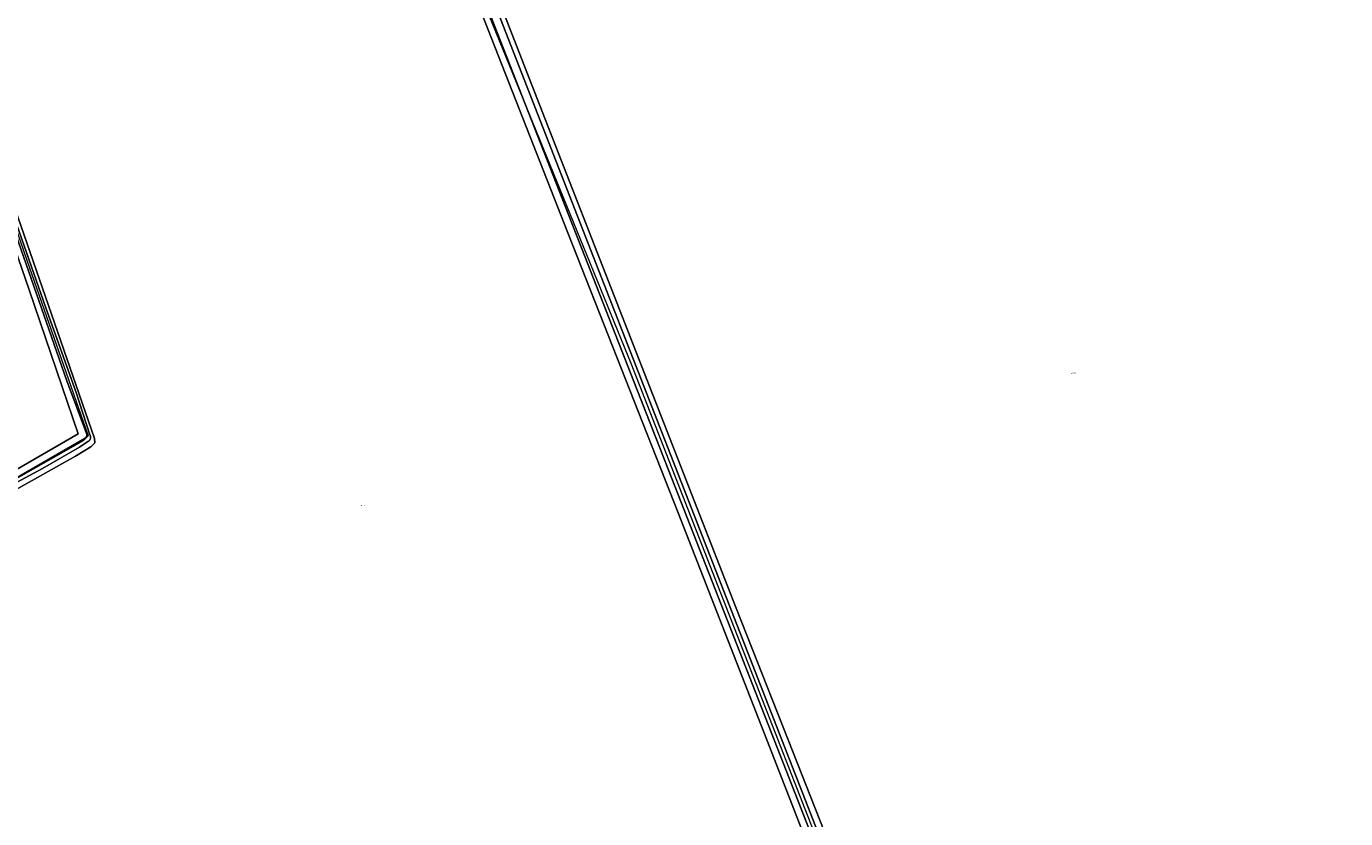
# Model space of a CAD drawing. Header units: metres. Extents: x 250001 to 257773, y 598992 to 609118.
# Tile 308 of 656: x 254138 to 254521, y 601135 to 601365. Entities that reach past the tile are written whole.
import ezdxf
from ezdxf.enums import TextEntityAlignment as Align
from ezdxf.lldxf.tags import DXFTag

# ---------------------------------------------------------------- set-up
doc = ezdxf.new("R2010")
doc.units = ezdxf.units.M
for name, color, linetype, lineweight in [('B-WE-GR-BOUWLAND-GV', 252, 'Continuous', 13), ('B-WE-KG-GRENS_PERCEEL-G', 150, 'KG-PERCEEL', 18), ('B-WE-KG-GRENS_PERCEEL-S', 150, 'Continuous', 25), ('B-WE-OG-WATER-GV', 252, 'Continuous', 18), ('B-WE-OG-WATER_SLOOT-GV', 252, 'Continuous', 18), ('X-XX-AL-REFERENTIE-G', 7, 'Continuous', 18)]:
    doc.layers.add(name, color=color, linetype=linetype, lineweight=lineweight)
doc.styles.add('NLCS-ISO', font='NLCS-ISO.ttf')
doc.styles.get("Standard").update_dxf_attribs({"font": 'NLCS-ISO.ttf'})
tags = doc.linetypes.add('KG-PERCEEL', pattern='A,5.5,-2,["P",Standard,S=1.8,R=0,X=-0.5,Y=-0.9],-2,5.5,-2,[5,NLCS.SHX,S=0.75,R=0,X=0,Y=0],-2', length=19).pattern_tags.tags
tags[6] = DXFTag(74, 10)

# ---------------------------------------------------------------- blocks, each defined once
blk = doc.blocks.new('SKG-PERCEELNUMMER-SO')
at = {"style": 'NLCS-ISO', "oblique": 10, "flags": 1}
blk.add_attdef('GEMEENTECODE', text='', height=1.8, dxfattribs=at).set_placement((0, 2.6), align=Align.MIDDLE_CENTER)
at = {"style": 'NLCS-ISO', "oblique": 10}
blk.add_attdef('SECTIE', text='', height=1.8, dxfattribs=at).set_placement((-0.5, 0), align=Align.MIDDLE_RIGHT)
blk.add_attdef('PERCEELNUMMER', text='', height=1.8, dxfattribs=at).set_placement((0.5, 0), align=Align.MIDDLE_LEFT)
blk = doc.blocks.new('BS2021-132-Xref-KAD-20210617')
at = {"layer": 'B-WE-KG-GRENS_PERCEEL-G', "flags": 128}
for points in [[(254419.86, 600996.378), (254313.976, 601267.633), (254263.924, 601390.341), (254248.856, 601427.745), (254219.254, 601502.554), (254204.186, 601540.497), (254200.688, 601552.606), (254186.828, 601598.375)], [(254063.626, 601508.687), (254066.742, 601501.776), (254102.848, 601400.68), (254138.472, 601297.658), (254156.284, 601246.629), (254154.84, 601245.185), (254124.992, 601228.335), (254090.33, 601210.042), (254091.294, 601205.228), (254122.104, 601115.204), (254129.806, 601091.133), (254118.076, 601086.539)]]:
    blk.add_lwpolyline(points, dxfattribs=at)
at = {"layer": 'B-WE-KG-GRENS_PERCEEL-S', "xscale": 0.2, "yscale": 0.2, "zscale": 0.2}
for p, values in [((254442.145, 601264.757), {'PERCEELNUMMER': '583', 'SECTIE': 'M'}), ((254235.872, 601226.385), {'PERCEELNUMMER': '273', 'SECTIE': 'M'})]:
    blk.add_blockref('SKG-PERCEELNUMMER-SO', p, dxfattribs=at).add_auto_attribs(values)
blk = doc.blocks.new('BS2021-132-Xref-BGT-GRIJS-20210617-aangepast')
at = {"layer": 'B-WE-GR-BOUWLAND-GV', "flags": 128}
for points in [[(254226.061, 601500), (254291.174, 601332.839), (254344.436, 601196.623), (254359.537, 601158.336), (254403.892, 601045.881), (254420.88, 601000), (254421.266, 600998.957), (254424.685, 601000), (254471.788, 601014.37), (254572.675, 601046.119)], [(254387.175, 601071.596), (254353.335, 601158.336), (254327.602, 601224.299), (254294.504, 601308.25), (254219.227, 601500)], [(254131.348, 601323.071), (254158.101, 601245.811), (254158.157, 601244.567), (254157.07, 601243.413), (254152.588, 601240.696), (254120.942, 601223.04)], [(254133.102, 601235.497), (254153.318, 601247.229), (254139.163, 601289.033), (254121.304, 601340.495)]]:
    blk.add_lwpolyline(points, dxfattribs=at)
at = {"layer": 'B-WE-OG-WATER-GV', "flags": 128}
for points in [[(254221.708, 601500), (254355.48, 601158.336), (254417.474, 601000), (254419.332, 600995.248), (254420.207, 600994.33), (254420.947, 600994.344), (254425.244, 600995.79), (254437.552, 601000), (254691.014, 601079.284)], [(254690.6, 601080.685), (254430.11, 601000), (254423.533, 600997.614), (254422.482, 600997.555), (254421.275, 600997.532), (254420.683, 600997.91), (254419.478, 601000), (254357.691, 601158.336), (254224.365, 601500)], [(254116.766, 601357.789), (254150.076, 601262.546), (254155.78, 601247.266), (254155.801, 601247.206), (254155.835, 601247.076), (254155.853, 601246.942), (254155.855, 601246.808), (254155.841, 601246.674), (254155.811, 601246.543), (254155.766, 601246.416), (254155.705, 601246.295), (254155.632, 601246.183), (254155.545, 601246.08), (254155.447, 601245.988), (254155.339, 601245.908), (254132.419, 601232.632)], [(254097.209, 601212.512), (254143.013, 601237.1), (254153.77, 601243.311), (254156.17, 601244.958), (254156.3, 601245.023), (254156.422, 601245.103), (254156.534, 601245.196), (254156.636, 601245.3), (254156.725, 601245.415), (254156.802, 601245.539), (254156.864, 601245.67), (254156.911, 601245.808), (254156.943, 601245.95), (254156.96, 601246.095), (254156.96, 601246.24), (254156.944, 601246.385), (254156.913, 601246.527), (254156.866, 601246.665), (254156.804, 601246.797), (254156.748, 601246.893), (254152.741, 601259.218), (254143.947, 601283.802), (254131.248, 601320.031)]]:
    blk.add_lwpolyline(points, dxfattribs=at)
at = {"layer": 'B-WE-OG-WATER_SLOOT-GV', "flags": 128}
for points in [[(254219.227, 601500), (254294.504, 601308.25), (254327.602, 601224.299), (254353.335, 601158.336), (254387.175, 601071.596), (254414.978, 601000), (254416.668, 600995.497), (254416.969, 600995.191), (254417.945, 600994.338), (254419.056, 600993.625), (254420.915, 600992.874), (254444.433, 601000), (254501.799, 601017.926), (254567.793, 601038.393)], [(254572.675, 601046.119), (254471.788, 601014.37), (254424.685, 601000), (254421.266, 600998.957), (254420.88, 601000), (254403.892, 601045.881), (254359.537, 601158.336), (254344.436, 601196.623), (254291.174, 601332.839), (254226.061, 601500)], [(254224.365, 601500), (254357.691, 601158.336), (254419.478, 601000), (254420.683, 600997.91), (254421.275, 600997.532), (254422.482, 600997.555), (254423.533, 600997.614), (254430.11, 601000), (254690.6, 601080.685)], [(254691.014, 601079.284), (254437.552, 601000), (254425.244, 600995.79), (254420.947, 600994.344), (254420.207, 600994.33), (254419.332, 600995.248), (254417.474, 601000), (254355.48, 601158.336), (254221.708, 601500)], [(254121.304, 601340.495), (254139.163, 601289.033), (254153.318, 601247.229), (254133.102, 601235.497)], [(254120.942, 601223.04), (254152.588, 601240.696), (254157.07, 601243.413), (254158.157, 601244.567), (254158.101, 601245.811), (254131.348, 601323.071)], [(254131.248, 601320.031), (254143.947, 601283.802), (254152.741, 601259.218), (254156.748, 601246.893), (254156.804, 601246.797), (254156.866, 601246.665), (254156.913, 601246.527), (254156.944, 601246.385), (254156.96, 601246.24), (254156.96, 601246.095), (254156.943, 601245.95), (254156.911, 601245.808), (254156.864, 601245.67), (254156.802, 601245.539), (254156.725, 601245.415), (254156.636, 601245.3), (254156.534, 601245.196), (254156.422, 601245.103), (254156.3, 601245.023), (254156.17, 601244.958), (254153.77, 601243.311), (254143.013, 601237.1), (254097.209, 601212.512)], [(254132.419, 601232.632), (254155.339, 601245.908), (254155.447, 601245.988), (254155.545, 601246.08), (254155.632, 601246.183), (254155.705, 601246.295), (254155.766, 601246.416), (254155.811, 601246.543), (254155.841, 601246.674), (254155.855, 601246.808), (254155.853, 601246.942), (254155.835, 601247.076), (254155.801, 601247.206), (254155.78, 601247.266), (254150.076, 601262.546), (254116.766, 601357.789)]]:
    blk.add_lwpolyline(points, dxfattribs=at)

msp = doc.modelspace()

# ---------------------------------------------------------------- block references
at = {"layer": 'X-XX-AL-REFERENTIE-G'}
for name in ['BS2021-132-Xref-BGT-GRIJS-20210617-aangepast', 'BS2021-132-Xref-KAD-20210617']:
    msp.add_blockref(name, (0, 0), dxfattribs=at)

doc.saveas('drawing.dxf')
